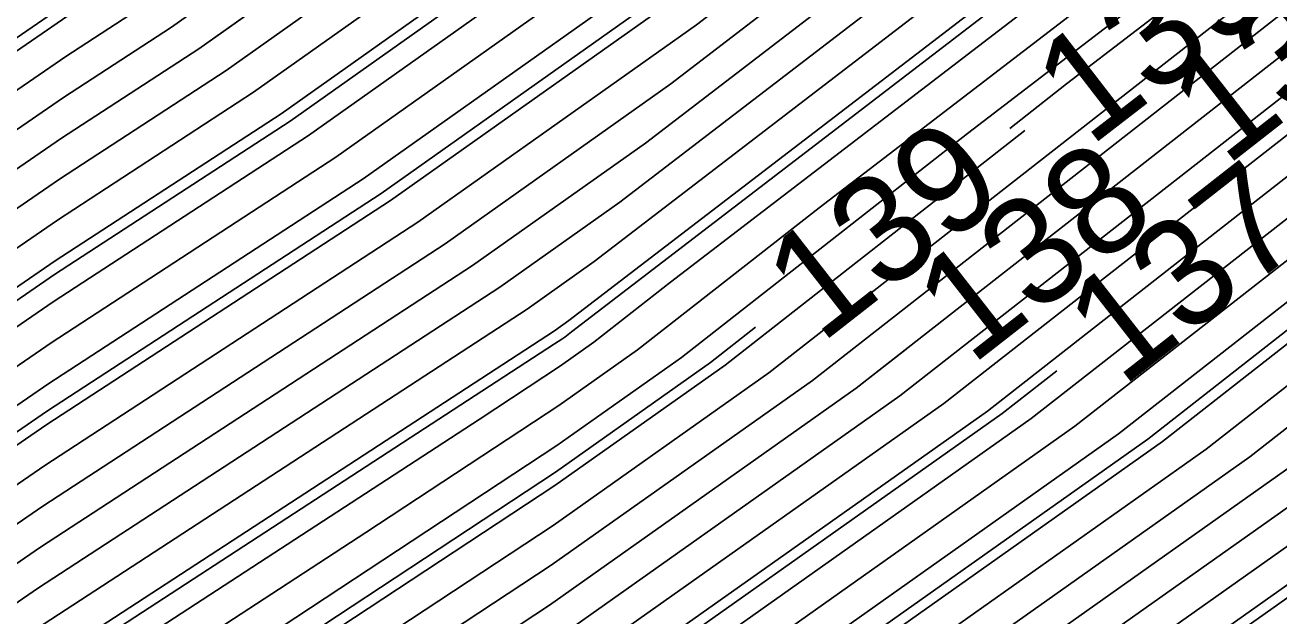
# Model space of a CAD drawing. Extents: x 2354170 to 2357230, y 866100 to 868290.
# Drawn here: x 2355900.01 to 2355923.31, y 866814.82 to 866825.79 of the extents above; entities that cross this region are included whole.
import ezdxf

# ---------------------------------------------------------------- set-up
doc = ezdxf.new("R2010")
doc.units = 0
for name, color, linetype in [('Default', 7, 'Continuous'), ('DTM Contours Major', 7, 'Continuous'), ('DTM Contours Minor', 7, 'Continuous'), ('DTM Contours Minor Text', 7, 'Continuous'), ('Exist DTM QL2 LIDAR Elevation Point', 7, 'Continuous')]:
    doc.layers.add(name, color=color, linetype=linetype)

msp = doc.modelspace()

# ---------------------------------------------------------------- linework, layer by layer
at = {"layer": 'Default'}
for points in [[(2355878.009, 866808.843), (2355900.722, 866824.448), (2355902.728, 866825.754), (2355916.756, 866835.686), (2355921.274, 866839.149), (2355924.024, 866841.024), (2355940.235, 866851.594), (2355944.64, 866854.152), (2355952.603, 866859.39), (2355960.423, 866865.123), (2355962.038, 866866.352), (2355967.177, 866870.005), (2355980.404, 866880.057), (2355985.923, 866883.921), (2355987.856, 866886.591), (2355989.331, 866887.722), (2356000.038, 866894.209), (2356002.698, 866896.475), (2356006.301, 866899.192), (2356016.57, 866905.416), (2356025.933, 866912.523), (2356033.301, 866917.208), (2356038.025, 866920.522)], [(2356037.061, 866920.563), (2356032.897, 866917.643), (2356026.404, 866913.513), (2356016.299, 866905.844), (2356005.217, 866899.127), (2356002.239, 866896.881), (2356000.041, 866895.009), (2355988.731, 866888.157), (2355987.624, 866887.308), (2355985.481, 866884.347), (2355980.436, 866880.815), (2355966.211, 866870.005), (2355961.583, 866866.715), (2355959.876, 866865.415), (2355952.847, 866860.262), (2355944.143, 866854.537), (2355940.25, 866852.277), (2355923.084, 866841.084), (2355920.869, 866839.573), (2355917.23, 866836.785), (2355902.22, 866826.157), (2355900.761, 866825.207), (2355879.66, 866810.71)], [(2355880.319, 866808.966), (2355900.644, 866822.93), (2355903.745, 866824.949), (2355915.806, 866833.489), (2355922.084, 866838.299), (2355925.905, 866840.904), (2355940.206, 866850.229), (2355945.634, 866853.381), (2355952.115, 866857.645), (2355961.518, 866864.537), (2355962.947, 866865.626), (2355969.109, 866870.006), (2355980.34, 866878.541), (2355986.807, 866883.069), (2355988.319, 866885.158), (2355990.532, 866886.853), (2356000.032, 866892.609), (2356003.614, 866895.661), (2356008.468, 866899.322), (2356017.11, 866904.56), (2356024.991, 866910.541), (2356034.108, 866916.339)], [(2355881.474, 866809.027), (2355900.606, 866822.17), (2355904.253, 866824.546), (2355915.331, 866832.39), (2355922.488, 866837.874), (2355926.845, 866840.845), (2355940.191, 866849.547), (2355946.131, 866852.996), (2355951.872, 866856.772), (2355962.065, 866864.244), (2355963.402, 866865.263), (2355970.075, 866870.006), (2355980.309, 866877.783), (2355987.249, 866882.643), (2355988.551, 866884.441), (2355991.132, 866886.419), (2356000.029, 866891.809), (2356004.073, 866895.254), (2356009.551, 866899.386), (2356017.381, 866904.131), (2356024.52, 866909.55), (2356034.511, 866915.904)], [(2355883.784, 866809.15), (2355900.528, 866820.652), (2355905.27, 866823.741), (2355914.382, 866830.193), (2355923.298, 866837.024), (2355928.725, 866840.725), (2355940.161, 866848.182), (2355947.124, 866852.225), (2355951.384, 866855.027), (2355963.159, 866863.659), (2355964.312, 866864.536), (2355972.007, 866870.007), (2355980.245, 866876.267), (2355988.134, 866881.791), (2355989.014, 866883.007), (2355992.332, 866885.55), (2356000.022, 866890.209), (2356004.989, 866894.441), (2356011.718, 866899.516), (2356017.921, 866903.275), (2356023.577, 866907.568), (2356035.318, 866915.035)], [(2355884.939, 866809.211), (2355900.489, 866819.893), (2355905.778, 866823.338), (2355913.907, 866829.094), (2355923.703, 866836.599), (2355929.665, 866840.665), (2355940.146, 866847.499), (2355947.621, 866851.84), (2355951.141, 866854.155), (2355963.707, 866863.366), (2355964.766, 866864.173), (2355972.973, 866870.007), (2355980.213, 866875.509), (2355988.576, 866881.365), (2355989.246, 866882.29), (2355992.932, 866885.115), (2356000.019, 866889.409), (2356005.448, 866894.034), (2356012.801, 866899.58), (2356018.191, 866902.847), (2356023.106, 866906.577), (2356035.722, 866914.6)], [(2355886.095, 866809.272), (2355900.45, 866819.134), (2355906.287, 866822.935), (2355913.433, 866827.995), (2355924.107, 866836.175), (2355930.606, 866840.605), (2355940.131, 866846.816), (2355948.118, 866851.454), (2355950.897, 866853.282), (2355964.254, 866863.074), (2355965.221, 866863.81), (2355973.939, 866870.007), (2355980.182, 866874.751), (2355989.018, 866880.939), (2355989.477, 866881.574), (2355993.532, 866884.681), (2356000.016, 866888.61), (2356005.906, 866893.627), (2356013.885, 866899.645), (2356018.462, 866902.419), (2356022.635, 866905.587), (2356036.125, 866914.165)], [(2355888.405, 866809.395), (2355900.372, 866817.616), (2355907.303, 866822.13), (2355912.483, 866825.798), (2355924.917, 866835.325), (2355932.486, 866840.486), (2355940.101, 866845.451), (2355949.112, 866850.684), (2355950.409, 866851.537), (2355965.348, 866862.488), (2355966.131, 866863.084), (2355975.871, 866870.008), (2355980.118, 866873.236), (2355989.902, 866880.087), (2355989.941, 866880.14), (2355994.732, 866883.812), (2356000.01, 866887.01), (2356006.823, 866892.814), (2356016.052, 866899.775), (2356019.002, 866901.563), (2356021.693, 866903.605), (2356036.932, 866913.296)], [(2355889.56, 866809.456), (2355900.333, 866816.857), (2355907.812, 866821.727), (2355912.008, 866824.699), (2355925.322, 866834.9), (2355933.426, 866840.426), (2355940.086, 866844.769), (2355949.609, 866850.298), (2355950.166, 866850.665), (2355965.895, 866862.195), (2355966.586, 866862.721), (2355976.837, 866870.008), (2355980.086, 866872.478), (2355987.977, 866878.003), (2355989.887, 866879.317), (2355990.937, 866880.009), (2355995.332, 866883.377), (2356000.007, 866886.21), (2356007.281, 866892.407), (2356017.135, 866899.839), (2356019.273, 866901.135), (2356021.222, 866902.614), (2356037.336, 866912.862)], [(2355891.87, 866809.578), (2355900.255, 866815.339), (2355908.829, 866820.922), (2355911.059, 866822.501), (2355926.131, 866834.05), (2355935.306, 866840.306), (2355940.057, 866843.404), (2355947.976, 866848.002), (2355950.47, 866849.462), (2355953.699, 866851.867), (2355966.99, 866861.61), (2355967.495, 866861.995), (2355978.768, 866870.009), (2355980.023, 866870.962), (2355983.068, 866873.094), (2355989.653, 866877.625), (2355993.271, 866880.009), (2355996.532, 866882.508), (2356000.001, 866884.61), (2356008.198, 866891.593), (2356019.302, 866899.969), (2356019.813, 866900.278), (2356020.279, 866900.632), (2356038.143, 866911.992)], [(2355900.216, 866814.58), (2355909.337, 866820.519), (2355910.584, 866821.403), (2355926.536, 866833.626), (2355936.246, 866840.246), (2355940.042, 866842.721), (2355946.369, 866846.395), (2355950.86, 866849.024), (2355956.676, 866853.356), (2355967.537, 866861.317), (2355967.95, 866861.632), (2355979.734, 866870.009), (2355979.991, 866870.204), (2355980.614, 866870.64), (2355989.536, 866876.779), (2355994.438, 866880.009), (2355997.132, 866882.074), (2355999.998, 866883.81), (2356008.656, 866891.187), (2356018.846, 866898.872), (2356019.944, 866899.705), (2356020.2, 866899.907), (2356021.872, 866900.954), (2356038.546, 866911.558)], [(2355900.029, 866810.056), (2355909.818, 866816.501), (2355913.827, 866819.336), (2355923.043, 866826.539), (2355928.965, 866831.076), (2355935.519, 866835.545), (2355940.577, 866838.875), (2355942.002, 866839.84), (2355953.202, 866846.395), (2355969.25, 866858.347), (2355971.156, 866859.637), (2355981.229, 866866.473), (2355981.584, 866866.713), (2355988.835, 866871.702), (2355999.135, 866878.491), (2356000.631, 866879.632), (2356010.145, 866887.824), (2356010.908, 866888.409), (2356019.315, 866894.782), (2356023.693, 866898.252), (2356039.396, 866908.081)], [(2355900.355, 866809.552), (2355909.784, 866815.76), (2355914.64, 866819.194), (2355925.804, 866827.919), (2355929.37, 866830.652), (2355933.316, 866833.342), (2355940.87, 866838.316), (2355942.999, 866839.757), (2355953.592, 866845.957), (2355968.771, 866857.262), (2355971.923, 866859.395), (2355981.446, 866865.857), (2355981.863, 866866.14), (2355988.718, 866870.856), (2355998.456, 866877.274), (2356001.15, 866879.331), (2356010.197, 866887.12), (2356011.205, 866887.894), (2356019.21, 866893.961), (2356024.275, 866897.977), (2356039.156, 866907.29)], [(2355909.714, 866814.277), (2355916.265, 866818.909), (2355930.003, 866829.647), (2355930.468, 866829.962), (2355941.456, 866837.197), (2355944.993, 866839.591), (2355954.372, 866845.08), (2355967.813, 866855.091), (2355973.456, 866858.909), (2355981.88, 866864.626), (2355982.421, 866864.992), (2355988.484, 866869.163), (2355997.098, 866874.84), (2356002.188, 866878.727), (2356010.302, 866885.713), (2356011.801, 866886.863), (2356019, 866892.32), (2356025.44, 866897.425), (2356038.674, 866905.708)], [(2355909.68, 866813.536), (2355917.078, 866818.767), (2355930.045, 866828.902), (2355931.465, 866829.866), (2355941.75, 866836.637), (2355945.99, 866839.508), (2355954.763, 866844.642), (2355967.334, 866854.005), (2355974.222, 866858.666), (2355982.097, 866864.01), (2355982.7, 866864.418), (2355988.367, 866868.317), (2355996.418, 866873.624), (2356002.706, 866878.425), (2356010.354, 866885.009), (2356012.098, 866886.348), (2356018.895, 866891.5), (2356026.022, 866897.149), (2356038.433, 866904.917)], [(2355909.61, 866812.053), (2355918.704, 866818.483), (2355930.131, 866827.414), (2355933.46, 866829.674), (2355942.336, 866835.518), (2355947.984, 866839.342), (2355955.543, 866843.766), (2355966.376, 866851.834), (2355975.756, 866858.181), (2355982.531, 866862.779), (2355983.257, 866863.27), (2355988.133, 866866.625), (2355995.06, 866871.19), (2356003.744, 866877.821), (2356010.459, 866883.602), (2356012.694, 866885.317), (2356018.686, 866889.859), (2356027.187, 866896.598), (2356037.951, 866903.336)], [(2355909.576, 866811.312), (2355919.516, 866818.341), (2355930.173, 866826.67), (2355934.458, 866829.579), (2355942.629, 866834.959), (2355948.981, 866839.259), (2355955.934, 866843.328), (2355965.897, 866850.748), (2355976.522, 866857.938), (2355982.748, 866862.163), (2355983.536, 866862.696), (2355988.016, 866865.779), (2355994.381, 866869.973), (2356004.263, 866877.519), (2356010.511, 866882.898), (2356012.991, 866884.802), (2356018.581, 866889.038), (2356027.769, 866896.322), (2356037.711, 866902.545)], [(2355909.541, 866810.57), (2355920.329, 866818.199), (2355930.216, 866825.926), (2355935.455, 866829.483), (2355942.923, 866834.399), (2355949.978, 866839.175), (2355956.324, 866842.89), (2355965.418, 866849.663), (2355977.289, 866857.695), (2355982.965, 866861.547), (2355983.815, 866862.122), (2355987.899, 866864.932), (2355993.701, 866868.756), (2356004.782, 866877.217), (2356010.563, 866882.194), (2356013.289, 866884.286), (2356018.476, 866888.218), (2356028.351, 866896.046), (2356037.47, 866901.754)], [(2356036.988, 866900.172), (2356029.516, 866895.495), (2356018.266, 866886.577), (2356013.885, 866883.256), (2356010.667, 866880.787), (2356005.82, 866876.614), (2355992.343, 866866.323), (2355987.665, 866863.24), (2355984.373, 866860.975), (2355983.399, 866860.316), (2355978.822, 866857.21), (2355964.46, 866847.492), (2355957.104, 866842.013), (2355951.971, 866839.009), (2355943.509, 866833.28), (2355937.45, 866829.291), (2355930.301, 866824.437), (2355921.954, 866817.914), (2355909.472, 866809.088)], [(2356036.747, 866899.381), (2356030.098, 866895.219), (2356018.161, 866885.756), (2356014.182, 866882.74), (2356010.72, 866880.083), (2356006.339, 866876.312), (2355991.664, 866865.106), (2355987.548, 866862.394), (2355984.651, 866860.401), (2355983.616, 866859.7), (2355979.589, 866856.967), (2355963.981, 866846.406), (2355957.495, 866841.575), (2355952.968, 866838.926), (2355943.803, 866832.721), (2355938.448, 866829.195), (2355930.343, 866823.693), (2355922.767, 866817.772), (2355909.437, 866808.346)], [(2356036.266, 866897.799), (2356031.262, 866894.668), (2356017.951, 866884.115), (2356014.778, 866881.71), (2356010.824, 866878.676), (2356007.377, 866875.708), (2355990.305, 866862.673), (2355987.314, 866860.702), (2355985.209, 866859.253), (2355984.05, 866858.469), (2355981.122, 866856.482), (2355963.023, 866844.235), (2355958.275, 866840.699), (2355954.962, 866838.76), (2355944.389, 866831.602), (2355940.443, 866829.003), (2355930.428, 866822.205), (2355924.393, 866817.488), (2355909.368, 866806.864)], [(2356036.025, 866897.008), (2356031.845, 866894.392), (2356017.847, 866883.295), (2356015.075, 866881.194), (2356010.876, 866877.972), (2356007.896, 866875.406), (2355989.626, 866861.456), (2355987.197, 866859.855), (2355985.488, 866858.679), (2355984.267, 866857.853), (2355981.888, 866856.239), (2355962.544, 866843.149), (2355958.665, 866840.261), (2355955.959, 866838.677), (2355944.682, 866831.042), (2355941.44, 866828.908), (2355930.471, 866821.461), (2355925.205, 866817.345), (2355909.334, 866806.122)], [(2355975.128, 866877.515), (2355965.245, 866870.005), (2355961.128, 866867.078), (2355959.329, 866865.708), (2355953.09, 866861.135), (2355943.646, 866854.923), (2355940.265, 866852.959), (2355922.144, 866841.144), (2355920.464, 866839.998), (2355917.705, 866837.884), (2355901.711, 866826.559), (2355900.8, 866825.966), (2355892.971, 866820.587)], [(2355887.381, 866809.424), (2355900.411, 866818.375), (2355906.795, 866822.533), (2355912.958, 866826.896), (2355924.512, 866835.75), (2355931.546, 866840.545), (2355940.116, 866846.134), (2355948.615, 866851.069), (2355950.653, 866852.41), (2355964.801, 866862.781), (2355965.676, 866863.447), (2355969.598, 866866.235)], [(2355993.725, 866863.887), (2355988.946, 866860.239), (2355987.08, 866859.009), (2355985.767, 866858.105), (2355984.483, 866857.237), (2355982.655, 866855.996), (2355962.064, 866842.064), (2355959.056, 866839.823), (2355956.956, 866838.594), (2355944.976, 866830.483), (2355942.438, 866828.812), (2355930.513, 866820.717), (2355926.018, 866817.203), (2355911.542, 866806.967)], [(2355878.655, 866801.078), (2355882.094, 866803.593), (2355883.436, 866804.515), (2355890.715, 866809.517), (2355900.294, 866816.098), (2355908.32, 866821.325), (2355911.534, 866823.6), (2355925.727, 866834.475), (2355934.366, 866840.366), (2355940.071, 866844.086), (2355949.583, 866849.61), (2355950.079, 866849.9), (2355950.722, 866850.378), (2355960.899, 866857.839)], [(2355868.051, 866798.966), (2355873.589, 866802.699), (2355877.602, 866805.634), (2355879.708, 866807.081), (2355882.629, 866809.088), (2355900.567, 866821.411), (2355904.762, 866824.143), (2355914.857, 866831.291), (2355922.893, 866837.449), (2355927.785, 866840.785), (2355940.176, 866848.864), (2355946.627, 866852.61), (2355950.649, 866855.256)], [(2355900.138, 866813.062), (2355908.444, 866818.47), (2355909.957, 866819.466), (2355910.576, 866819.905), (2355912, 866821.018), (2355927.346, 866832.776), (2355938.127, 866840.127), (2355940.012, 866841.356), (2355943.155, 866843.181), (2355951.64, 866848.147)], [(2355900.1, 866812.303), (2355906.34, 866816.367), (2355909.922, 866818.725), (2355911.389, 866819.762), (2355914.761, 866822.398), (2355927.75, 866832.351), (2355939.067, 866840.067), (2355939.997, 866840.673), (2355941.547, 866841.574), (2355952.031, 866847.709)], [(2355904.237, 866814.263), (2355909.887, 866817.984), (2355912.202, 866819.62), (2355917.522, 866823.778), (2355928.155, 866831.926), (2355939.925, 866839.951), (2355939.99, 866839.994), (2355940.008, 866840.006), (2355952.421, 866847.271)], [(2355852.386, 866781.471), (2355852.419, 866781.493), (2355857.539, 866784.889), (2355866.622, 866790.237), (2355870.858, 866793.092), (2355884.019, 866802.718), (2355885.033, 866803.415), (2355894.18, 866809.701), (2355900.177, 866813.821), (2355909.845, 866820.117), (2355910.11, 866820.304), (2355926.941, 866833.201), (2355934.535, 866838.379)], [(2355944.561, 866832.476), (2355944.096, 866832.161), (2355939.445, 866829.099), (2355930.386, 866822.949), (2355923.58, 866817.63), (2355909.403, 866807.605), (2355904.556, 866804.413), (2355897.559, 866799.597), (2355890.857, 866794.721), (2355882.157, 866788.336), (2355873.172, 866782.406), (2355866.227, 866778.318), (2355862.304, 866775.697)], [(2355940.021, 866831.736), (2355936.453, 866829.387), (2355930.258, 866825.182), (2355921.142, 866818.056), (2355909.507, 866809.829), (2355903.41, 866805.815), (2355894.61, 866799.757), (2355890.516, 866796.778), (2355879.508, 866788.7), (2355872.478, 866784.06), (2355863.827, 866778.968), (2355859.838, 866776.302), (2355857.767, 866774.973)], [(2355831.452, 866780.873), (2355832.204, 866780.716), (2355833.068, 866780.747), (2355834.525, 866780.4), (2355836.948, 866781.732), (2355839.682, 866783.218), (2355847.575, 866788.318), (2355851.117, 866790.494), (2355853.5, 866791.966), (2355855.212, 866793.037), (2355856.508, 866793.857), (2355864.544, 866798.932), (2355874.408, 866805.581), (2355875.677, 866806.509), (2355878.11, 866808.181), (2355879.164, 866808.905), (2355900.683, 866823.689), (2355903.236, 866825.351), (2355904.99, 866826.593)], [(2355836.264, 866767.185), (2355843.155, 866772.42), (2355851.72, 866778.201), (2355858.602, 866782.766), (2355868.662, 866788.689), (2355870.164, 866789.573), (2355870.679, 866789.912), (2355872.578, 866791.306), (2355886.586, 866801.551), (2355887.164, 866801.948), (2355898.801, 866809.946), (2355900.022, 866810.784), (2355902.133, 866812.159), (2355909.853, 866817.242), (2355913.014, 866819.478), (2355918.587, 866823.834)], [(2355838.788, 866766.813), (2355845.212, 866771.693), (2355851.196, 866775.732), (2355859.398, 866781.173), (2355863.649, 866783.676), (2355870.858, 866787.919), (2355873.327, 866789.549), (2355882.444, 866796.24), (2355888.511, 866800.677), (2355888.761, 866800.848), (2355895.35, 866805.376), (2355900.737, 866809.085), (2355909.749, 866815.018), (2355915.453, 866819.052), (2355921.106, 866823.47)], [(2355841.313, 866766.441), (2355847.269, 866770.966), (2355850.672, 866773.264), (2355858.291, 866778.317), (2355859.957, 866779.387), (2355860.626, 866779.834), (2355871.552, 866786.265), (2355875.976, 866789.185), (2355890.062, 866799.522), (2355890.678, 866799.97), (2355901.883, 866807.683), (2355909.645, 866812.794), (2355917.891, 866818.625), (2355923.625, 866823.107)]]:
    msp.add_lwpolyline(points, dxfattribs=at)
at = {"layer": 'DTM Contours Major'}
for points in [[(2355975.199, 866877.813), (2355964.923, 866870.005), (2355960.976, 866867.199), (2355959.146, 866865.806), (2355953.172, 866861.426), (2355943.48, 866855.051), (2355940.27, 866853.187), (2355921.831, 866841.164), (2355920.33, 866840.14), (2355917.863, 866838.25), (2355901.542, 866826.693), (2355900.813, 866826.219), (2355893.044, 866820.881)], [(2355852.459, 866781.283), (2355857.628, 866784.712), (2355866.971, 866790.213), (2355870.767, 866792.772), (2355884.233, 866802.621), (2355885.211, 866803.292), (2355894.565, 866809.721), (2355900.164, 866813.568), (2355909.847, 866819.873), (2355909.98, 866819.961), (2355910.034, 866819.999), (2355910.16, 866820.097), (2355927.076, 866833.059), (2355934.605, 866838.193)], [(2355944.561, 866832.476), (2355944.096, 866832.161), (2355939.445, 866829.099), (2355930.386, 866822.949), (2355923.58, 866817.63), (2355909.403, 866807.605), (2355904.556, 866804.413), (2355897.559, 866799.597), (2355890.857, 866794.721), (2355882.157, 866788.336), (2355873.172, 866782.406), (2355866.227, 866778.318), (2355862.304, 866775.697)]]:
    msp.add_lwpolyline(points, dxfattribs=at)
at = {"layer": 'DTM Contours Minor'}
for points in [[(2355879.164, 866808.905), (2355900.683, 866823.689), (2355903.236, 866825.351), (2355916.281, 866834.588), (2355921.679, 866838.724), (2355924.965, 866840.964), (2355940.221, 866850.912), (2355945.137, 866853.767), (2355952.359, 866858.517), (2355960.97, 866864.83), (2355962.492, 866865.989), (2355968.143, 866870.006), (2355980.372, 866879.299), (2355986.365, 866883.495), (2355988.087, 866885.874), (2355989.932, 866887.288), (2356000.035, 866893.409), (2356003.156, 866896.068), (2356007.384, 866899.257), (2356016.84, 866904.988), (2356025.462, 866911.532), (2356033.704, 866916.773), (2356034.137, 866917.077)], [(2355897.375, 866818.974), (2355900.554, 866821.158), (2355904.931, 866824.009), (2355914.699, 866830.925), (2355923.028, 866837.308), (2355928.098, 866840.765), (2355940.171, 866848.637), (2355946.793, 866852.482), (2355951.547, 866855.609), (2355962.795, 866863.854), (2355964.008, 866864.779), (2355971.363, 866870.007), (2355980.266, 866876.773), (2355987.839, 866882.075), (2355988.86, 866883.485), (2355991.932, 866885.839), (2356000.024, 866890.743), (2356004.684, 866894.712), (2356010.996, 866899.473), (2356017.741, 866903.561), (2356023.892, 866908.229), (2356035.049, 866915.325)], [(2355918.307, 866823.874), (2355919.362, 866824.699), (2355928.425, 866831.643), (2355938.456, 866838.482), (2355940.186, 866839.621), (2355940.673, 866839.951), (2355952.681, 866846.979), (2355969.888, 866859.795), (2355970.134, 866859.961), (2355980.94, 866867.294), (2355981.212, 866867.479), (2355988.991, 866872.83), (2355999.883, 866880.009), (2355999.932, 866880.046), (2355999.983, 866880.077), (2356000.443, 866880.469), (2356010.076, 866888.762), (2356010.511, 866889.096), (2356019.455, 866895.876), (2356022.917, 866898.62), (2356039.717, 866909.136)], [(2355921.106, 866823.47), (2355928.565, 866829.3), (2355929.774, 866830.227), (2355931.113, 866831.14), (2355941.163, 866837.756), (2355943.996, 866839.674), (2355953.982, 866845.519), (2355968.292, 866856.176), (2355972.689, 866859.152), (2355981.663, 866865.242), (2355982.142, 866865.566), (2355988.601, 866870.009), (2355997.777, 866876.057), (2356001.669, 866879.029), (2356010.25, 866886.417), (2356011.503, 866887.378), (2356019.105, 866893.141), (2356024.858, 866897.701), (2356038.915, 866906.499)], [(2355886.865, 866809.313), (2355900.424, 866818.628), (2355906.626, 866822.667), (2355913.116, 866827.263), (2355924.377, 866835.891), (2355931.232, 866840.565), (2355940.121, 866846.361), (2355948.449, 866851.198), (2355950.734, 866852.7), (2355964.619, 866862.878), (2355965.524, 866863.568), (2355974.583, 866870.008), (2355980.16, 866874.246), (2355989.313, 866880.655), (2355989.632, 866881.096), (2355993.932, 866884.391), (2356000.014, 866888.076), (2356006.212, 866893.356), (2356014.607, 866899.688), (2356018.642, 866902.134), (2356020.893, 866903.842)], [(2355790.838, 866741.782), (2355793.794, 866743.89), (2355814.24, 866757.393), (2355817.983, 866759.754), (2355831.845, 866769.168), (2355838.357, 866774.116), (2355852.943, 866783.961), (2355856.743, 866786.482), (2355863.483, 866790.45), (2355871.677, 866795.974), (2355882.094, 866803.593), (2355883.436, 866804.515), (2355890.715, 866809.517), (2355900.294, 866816.098), (2355908.32, 866821.325), (2355911.534, 866823.6), (2355925.727, 866834.475), (2355934.366, 866840.366), (2355940.071, 866844.086), (2355949.583, 866849.61), (2355950.079, 866849.9), (2355950.722, 866850.378), (2355956.06, 866854.292)], [(2355971.17, 866847.971), (2355961.905, 866841.702), (2355959.186, 866839.677), (2355957.288, 866838.566), (2355945.073, 866830.296), (2355942.77, 866828.78), (2355930.527, 866820.469), (2355926.289, 866817.156), (2355909.287, 866805.134), (2355905.828, 866802.856), (2355900.836, 866799.42), (2355891.235, 866792.434), (2355885.101, 866787.932), (2355873.943, 866780.568), (2355868.895, 866777.596), (2355859.648, 866771.417), (2355853.861, 866767.703), (2355847.796, 866763.292), (2355838.129, 866755.86), (2355828.597, 866749.07), (2355823.299, 866745.851), (2355814.388, 866739.399), (2355806.888, 866734.053)], [(2355829.297, 866754.601), (2355834.009, 866757.958), (2355849.129, 866769.582), (2355849.782, 866770.078), (2355850.032, 866770.247), (2355850.591, 866770.617), (2355859.848, 866776.559), (2355863.56, 866779.04), (2355872.401, 866784.243), (2355879.214, 866788.74), (2355890.478, 866797.007), (2355894.282, 866799.775), (2355903.283, 866805.97), (2355909.518, 866810.076), (2355920.871, 866818.104), (2355930.244, 866825.43), (2355936.12, 866829.419), (2355943.118, 866834.026), (2355945.676, 866835.758)], [(2355830.621, 866763.151), (2355842.927, 866772.501), (2355851.778, 866778.475), (2355858.513, 866782.943), (2355869.219, 866789.246), (2355870.087, 866789.757), (2355870.384, 866789.953), (2355871.482, 866790.758), (2355886.372, 866801.649), (2355886.986, 866802.07), (2355898.416, 866809.925), (2355900.035, 866811.037), (2355902.834, 866812.86), (2355909.864, 866817.49), (2355912.743, 866819.525), (2355913.58, 866820.179)], [(2355830.009, 866760.143), (2355845.212, 866771.693), (2355851.196, 866775.732), (2355859.398, 866781.173), (2355863.649, 866783.676), (2355870.858, 866787.919), (2355873.327, 866789.549), (2355882.444, 866796.24), (2355888.511, 866800.677), (2355888.761, 866800.848), (2355895.35, 866805.376), (2355900.737, 866809.085), (2355909.749, 866815.018), (2355915.453, 866819.052), (2355916.379, 866819.775)], [(2355829.647, 866757.367), (2355831.948, 866759.006), (2355839.335, 866764.685), (2355847.497, 866770.886), (2355850.614, 866772.99), (2355857.591, 866777.617), (2355859.947, 866779.13), (2355860.892, 866779.761), (2355871.63, 866786.081), (2355876.271, 866789.144), (2355890.1, 866799.294), (2355891.006, 866799.953), (2355902.01, 866807.528), (2355909.634, 866812.547), (2355918.162, 866818.578), (2355919.179, 866819.373)]]:
    msp.add_lwpolyline(points, dxfattribs=at)
at = {"layer": 'Exist DTM QL2 LIDAR Elevation Point'}
msp.add_line((2355909.982, 866820.008), (2355909.982, 866820.008), dxfattribs=at)

# ---------------------------------------------------------------- texts
at = {"layer": 'Default'}
for s, rotation, p in [('139', 37.658, (2355919.79, 866823.512)), ('138', 38.0109, (2355922.317, 866823.148))]:
    msp.add_text(s, height=2, rotation=rotation, dxfattribs=at).set_placement(p)
at = {"layer": 'DTM Contours Minor Text'}
for s, p in [('139', (2355914.791, 866819.857)), ('138', (2355917.59, 866819.453)), ('137', (2355920.39, 866819.05))]:
    msp.add_text(s, height=2, rotation=38.0109, dxfattribs=at).set_placement(p)

doc.saveas('drawing.dxf')
